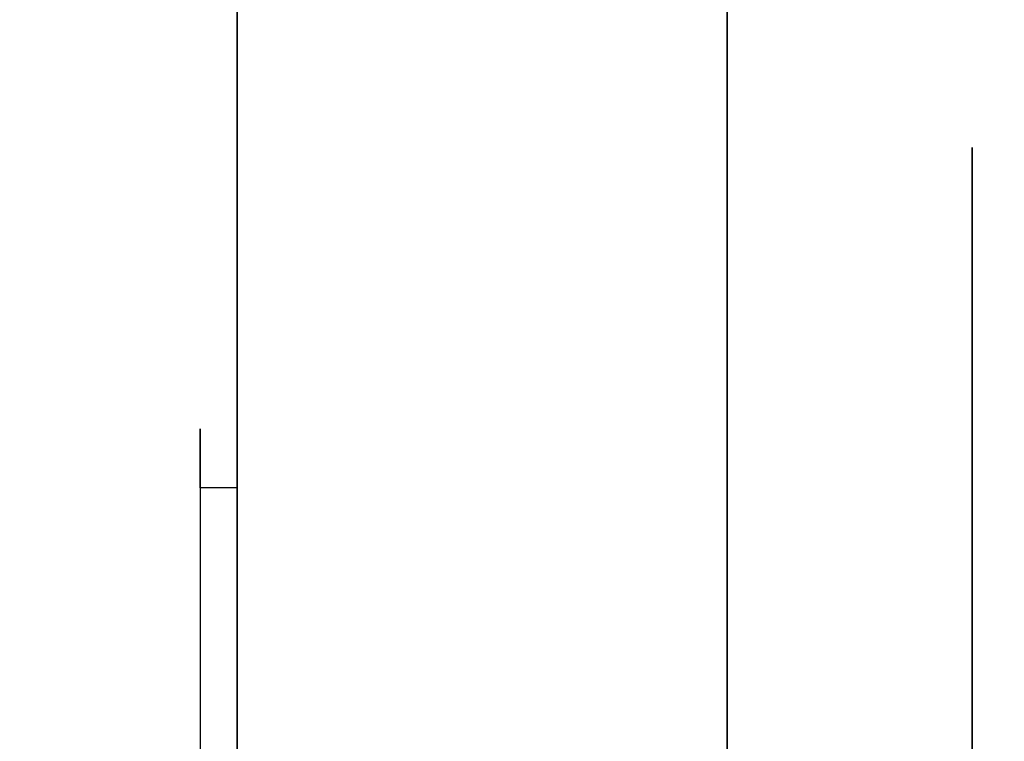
# Model space of a CAD drawing. Header units: millimetres. Extents: x 0 to 1524, y 0 to 1016.
# Tile 337 of 352: x 1394.188 to 1394.992, y 414.822 to 415.411. Entities that reach past the tile are written whole.
import ezdxf

# ---------------------------------------------------------------- set-up
doc = ezdxf.new("R2010")
doc.units = ezdxf.units.MM
doc.header["$LTSCALE"] = 83.82
doc.layers.get('0').update_dxf_attribs({"linetype": 'CONTINUOUS'})
doc.styles.get("Standard").update_dxf_attribs({"font": 'txt', "width": 0.8})
doc.dimstyles.new('DIMSTYLE_1', dxfattribs={"dimtxt": 15, "dimasz": 12, "dimexe": 0.18, "dimexo": 0.0625, "dimgap": 0.09, "dimtad": 1, "dimzin": 0, "dimdsep": 46, "dimtxsty": 'STANDARD', "dimblk": 'CLOSED', "dimblk1": 'CLOSED', "dimblk2": 'CLOSED', "dimcen": 0.09, "dimadec": 0, "dimazin": 0, "dimtp": 0.01, "dimtm": 0.01, "dimtfac": 1, "dimtofl": 0, "dimtmove": 0, "dimatfit": 3, "dimldrblk": 'CLOSED', "dimfxl": 1, "dimtolj": 1, "dimtzin": 0, "dimarcsym": 0})

# ---------------------------------------------------------------- blocks, each defined once
blk = doc.blocks.new('_CLOSED')
at = {"color": 0, "linetype": 'BYBLOCK'}
for p, q in [((0, 0), (-1, 0.208333)), ((-1, 0.208333), (-1, -0.208333)), ((-1, -0.208333), (0, 0)), ((-1, 0), (0, 0))]:
    blk.add_line(p, q, dxfattribs=at)
blk = doc.blocks.new('*D5')
at = {"color": 2, "linetype": 'CONTINUOUS'}
for p, q in [((1198.14537, 405.55665), (1198.14537, 520.52834)), ((1416.10397, 413.01746), (1416.10397, 520.52834)), ((1198.14537, 519.52834), (1307.12467, 519.52834)), ((1416.10397, 519.52834), (1307.12467, 519.52834))]:
    blk.add_line(p, q, dxfattribs=at)
at = {"color": 2, "linetype": 'CONTINUOUS', "xscale": 12, "yscale": 12, "zscale": 12, "rotation": 180}
blk.add_blockref('_CLOSED', (1198.14537, 519.52834), dxfattribs=at)
at = {"color": 2, "linetype": 'CONTINUOUS', "xscale": 12, "yscale": 12, "zscale": 12}
blk.add_blockref('_CLOSED', (1416.10397, 519.52834), dxfattribs=at)

msp = doc.modelspace()

# ---------------------------------------------------------------- linework, layer by layer
at = {"color": 6, "linetype": 'CONTINUOUS'}
for p, q in [((1394.36537, 417.65665), (1394.36537, 411.15665)), ((1394.36537, 411.15665), (1394.36537, 417.65665)), ((1394.36537, 417.65665), (1394.36537, 411.15665)), ((1394.36537, 411.15665), (1394.36537, 417.65665)), ((1394.36537, 417.65665), (1394.36537, 411.15665)), ((1394.36537, 411.15665), (1394.36537, 417.65665)), ((1394.36537, 417.65665), (1394.36537, 411.15665)), ((1394.36537, 411.15665), (1394.36537, 417.65665)), ((1394.76537, 416.54665), (1394.76537, 414.80665)), ((1394.76537, 414.80665), (1394.76537, 416.54665)), ((1394.76537, 416.54665), (1394.76537, 414.80665)), ((1394.76537, 414.80665), (1394.76537, 416.54665)), ((1394.76537, 416.54665), (1394.76537, 414.80665)), ((1394.76537, 414.80665), (1394.76537, 416.54665)), ((1394.76537, 416.54665), (1394.76537, 414.80665)), ((1394.76537, 414.80665), (1394.76537, 416.54665)), ((1394.76537, 416.54665), (1394.76537, 414.80665)), ((1394.76537, 414.80665), (1394.76537, 416.54665)), ((1394.76537, 416.54665), (1394.76537, 414.80665)), ((1394.76537, 414.80665), (1394.76537, 416.54665)), ((1394.76537, 416.54665), (1394.76537, 414.80665)), ((1394.76537, 414.80665), (1394.76537, 416.54665)), ((1394.76537, 416.54665), (1394.76537, 414.80665)), ((1394.76537, 414.80665), (1394.76537, 416.54665)), ((1394.33537, 415.02888), (1394.33537, 414.62378)), ((1394.33537, 415.02888), (1394.33537, 414.62378)), ((1394.33537, 415.02888), (1394.33537, 414.62378)), ((1394.33537, 415.02888), (1394.33537, 414.62378)), ((1394.36537, 415.02888), (1394.36537, 414.62378)), ((1394.36537, 415.02888), (1394.36537, 414.62378)), ((1394.36537, 415.02888), (1394.36537, 414.62378)), ((1394.36537, 415.02888), (1394.36537, 414.62378))]:
    msp.add_line(p, q, dxfattribs=at)
at = {"color": 7, "linetype": 'CONTINUOUS'}
for p, q in [((1394.76537, 415.30665), (1394.76537, 415.20665)), ((1394.76537, 413.50665), (1394.76537, 415.30665)), ((1394.76537, 415.30665), (1394.76537, 415.20665)), ((1394.76537, 413.50665), (1394.76537, 415.30665)), ((1394.76537, 415.30665), (1394.76537, 415.20665)), ((1394.76537, 413.50665), (1394.76537, 415.30665)), ((1394.76537, 415.30665), (1394.76537, 415.20665)), ((1394.76537, 413.50665), (1394.76537, 415.30665)), ((1394.96537, 415.30665), (1394.96537, 414.90665)), ((1394.96537, 413.50665), (1394.96537, 415.30665)), ((1394.96537, 415.30665), (1394.96537, 415.20665)), ((1394.96537, 415.20665), (1394.96537, 415.30665)), ((1394.96537, 415.30665), (1394.96537, 414.90665)), ((1394.96537, 413.50665), (1394.96537, 415.30665)), ((1394.96537, 415.30665), (1394.96537, 415.20665)), ((1394.96537, 415.20665), (1394.96537, 415.30665)), ((1394.96537, 415.30665), (1394.96537, 414.90665)), ((1394.96537, 413.50665), (1394.96537, 415.30665)), ((1394.96537, 415.30665), (1394.96537, 415.20665)), ((1394.96537, 415.20665), (1394.96537, 415.30665)), ((1394.96537, 415.30665), (1394.96537, 414.90665)), ((1394.96537, 413.50665), (1394.96537, 415.30665)), ((1394.96537, 415.30665), (1394.96537, 415.20665)), ((1394.96537, 415.20665), (1394.96537, 415.30665)), ((1394.76537, 415.20665), (1394.76537, 415.00665)), ((1394.76537, 415.20665), (1394.76537, 415.00665)), ((1394.76537, 415.20665), (1394.76537, 415.00665)), ((1394.76537, 415.20665), (1394.76537, 415.00665)), ((1394.96537, 415.20665), (1394.96537, 413.60665)), ((1394.96537, 415.00665), (1394.96537, 415.20665)), ((1394.96537, 415.20665), (1394.96537, 413.60665)), ((1394.96537, 415.00665), (1394.96537, 415.20665)), ((1394.96537, 415.20665), (1394.96537, 413.60665)), ((1394.96537, 415.00665), (1394.96537, 415.20665)), ((1394.96537, 415.20665), (1394.96537, 413.60665)), ((1394.96537, 415.00665), (1394.96537, 415.20665)), ((1394.76537, 415.15856), (1394.76537, 413.65475)), ((1394.76537, 414.90665), (1394.76537, 415.15856)), ((1394.76537, 415.15856), (1394.76537, 413.65475)), ((1394.76537, 414.90665), (1394.76537, 415.15856)), ((1394.76537, 415.15856), (1394.76537, 413.65475)), ((1394.76537, 414.90665), (1394.76537, 415.15856)), ((1394.76537, 415.15856), (1394.76537, 413.65475)), ((1394.76537, 414.90665), (1394.76537, 415.15856)), ((1394.96537, 415.10665), (1394.96537, 415.04665)), ((1394.96537, 415.04665), (1394.96537, 415.10665)), ((1394.96537, 415.10665), (1394.96537, 415.04665)), ((1394.96537, 415.04665), (1394.96537, 415.10665)), ((1394.96537, 415.10665), (1394.96537, 415.04665)), ((1394.96537, 415.04665), (1394.96537, 415.10665)), ((1394.96537, 415.10665), (1394.96537, 415.04665)), ((1394.96537, 415.04665), (1394.96537, 415.10665)), ((1394.33537, 415.07704), (1394.33537, 415.06476)), ((1394.33537, 415.07704), (1394.33537, 415.06476)), ((1394.33537, 415.07704), (1394.33537, 415.06476)), ((1394.33537, 415.07704), (1394.33537, 415.06476)), ((1394.33537, 415.06614), (1394.33537, 415.07702)), ((1394.33537, 415.06614), (1394.33537, 415.07702)), ((1394.33537, 415.06614), (1394.33537, 415.07702)), ((1394.33537, 415.06614), (1394.33537, 415.07702)), ((1394.36537, 415.06476), (1394.36537, 415.07704)), ((1394.36537, 415.06476), (1394.36537, 415.07704)), ((1394.36537, 415.06476), (1394.36537, 415.07704)), ((1394.36537, 415.06476), (1394.36537, 415.07704)), ((1394.36537, 415.07702), (1394.36537, 415.06614)), ((1394.36537, 415.07702), (1394.36537, 415.06614)), ((1394.36537, 415.07702), (1394.36537, 415.06614)), ((1394.36537, 415.07702), (1394.36537, 415.06614)), ((1394.33537, 415.02888), (1394.33537, 415.06614)), ((1394.33537, 415.02888), (1394.33537, 415.06614)), ((1394.33537, 415.02888), (1394.33537, 415.06614)), ((1394.33537, 415.02888), (1394.33537, 415.06614)), ((1394.33537, 415.06476), (1394.33537, 415.0261)), ((1394.33537, 415.06476), (1394.33537, 415.0261)), ((1394.33537, 415.06476), (1394.33537, 415.0261)), ((1394.33537, 415.06476), (1394.33537, 415.0261)), ((1394.36537, 415.06614), (1394.36537, 415.02888)), ((1394.36537, 415.06614), (1394.36537, 415.02888)), ((1394.36537, 415.06614), (1394.36537, 415.02888)), ((1394.36537, 415.06614), (1394.36537, 415.02888)), ((1394.36537, 415.0261), (1394.36537, 415.06476)), ((1394.36537, 415.0261), (1394.36537, 415.06476)), ((1394.36537, 415.0261), (1394.36537, 415.06476)), ((1394.36537, 415.0261), (1394.36537, 415.06476)), ((1394.96537, 413.76665), (1394.96537, 415.04665)), ((1394.96537, 415.04665), (1394.96537, 413.76665)), ((1394.96537, 413.76665), (1394.96537, 415.04665)), ((1394.96537, 415.04665), (1394.96537, 413.76665)), ((1394.96537, 413.76665), (1394.96537, 415.04665)), ((1394.96537, 415.04665), (1394.96537, 413.76665)), ((1394.96537, 413.76665), (1394.96537, 415.04665)), ((1394.96537, 415.04665), (1394.96537, 413.76665)), ((1394.36537, 415.02888), (1394.33537, 415.02888)), ((1394.36537, 415.02888), (1394.33537, 415.02888)), ((1394.36537, 415.02888), (1394.33537, 415.02888)), ((1394.36537, 415.02888), (1394.33537, 415.02888)), ((1394.33537, 415.0261), (1394.33537, 413.95596)), ((1394.33537, 415.0261), (1394.33537, 413.95596)), ((1394.33537, 415.0261), (1394.33537, 413.95596)), ((1394.33537, 415.0261), (1394.33537, 413.95596)), ((1394.36537, 413.95596), (1394.36537, 415.0261)), ((1394.36537, 413.95596), (1394.36537, 415.0261)), ((1394.36537, 413.95596), (1394.36537, 415.0261)), ((1394.36537, 413.95596), (1394.36537, 415.0261)), ((1394.76537, 415.00665), (1394.76537, 414.90665)), ((1394.76537, 415.00665), (1394.76537, 414.90665)), ((1394.76537, 415.00665), (1394.76537, 414.90665)), ((1394.76537, 415.00665), (1394.76537, 414.90665)), ((1394.96537, 414.90665), (1394.96537, 415.00665)), ((1394.96537, 414.90665), (1394.96537, 415.00665)), ((1394.96537, 414.90665), (1394.96537, 415.00665)), ((1394.96537, 414.90665), (1394.96537, 415.00665)), ((1394.76537, 414.80665), (1394.76537, 414.90665)), ((1394.76537, 414.90665), (1394.76537, 414.80665)), ((1394.76537, 414.80665), (1394.76537, 414.90665)), ((1394.76537, 414.90665), (1394.76537, 414.80665)), ((1394.76537, 414.80665), (1394.76537, 414.90665)), ((1394.76537, 414.90665), (1394.76537, 414.80665)), ((1394.76537, 414.80665), (1394.76537, 414.90665)), ((1394.76537, 414.90665), (1394.76537, 414.80665)), ((1394.96537, 414.90665), (1394.96537, 414.80665)), ((1394.96537, 414.40665), (1394.96537, 414.90665)), ((1394.96537, 414.80665), (1394.96537, 414.90665)), ((1394.96537, 414.90665), (1394.96537, 414.80665)), ((1394.96537, 414.40665), (1394.96537, 414.90665)), ((1394.96537, 414.80665), (1394.96537, 414.90665)), ((1394.96537, 414.90665), (1394.96537, 414.80665)), ((1394.96537, 414.40665), (1394.96537, 414.90665)), ((1394.96537, 414.80665), (1394.96537, 414.90665)), ((1394.96537, 414.90665), (1394.96537, 414.80665)), ((1394.96537, 414.40665), (1394.96537, 414.90665)), ((1394.96537, 414.80665), (1394.96537, 414.90665))]:
    msp.add_line(p, q, dxfattribs=at)

# ---------------------------------------------------------------- dimensions: what is measured, and where the dimension line sits
at = {"color": 2, "linetype": 'CONTINUOUS'}
dim = msp.add_linear_dim(base=(1198.14537, 519.52834), p1=(1416.10397, 413.01746), p2=(1198.14537, 405.55665), angle=180, dimstyle='DIMSTYLE_1', dxfattribs=at)
dim.commit()
dim.dimension.update_dxf_attribs({"geometry": '*D5', "text_midpoint": (1271.12467, 523.27834), "dimtype": 160})

doc.saveas('drawing.dxf')
